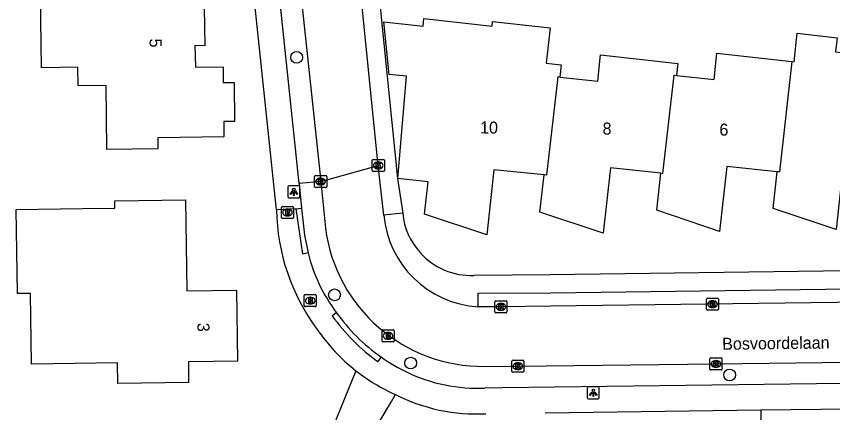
# Model space of a CAD drawing. Extents: x 160732 to 162105, y 387428 to 388479.
# Drawn here: x 161904.1 to 161972, y 387774.7 to 387807.6 of the extents above; entities that cross this region are included whole.
import ezdxf

# ---------------------------------------------------------------- set-up
doc = ezdxf.new("R2010")
doc.units = 0
for name, color, linetype in [('IMGEO_Boom', 7, 'Continuous'), ('IMGEO_Brandkraan', 7, 'Continuous'), ('IMGEO_Groenvoorziening', 7, 'Continuous'), ('IMGEO_Kolk', 7, 'Continuous'), ('IMGEO_Lichtpunt', 7, 'Continuous'), ('IMGEO_Openbare_ruimte_label', 7, 'Continuous'), ('IMGEO_Pand', 7, 'Continuous'), ('IMGEO_Pand_nummerreeks', 7, 'Continuous'), ('IMGEO_Parkeervlak_open', 7, 'Continuous'), ('IMGEO_Rijbaan_lokaal_open', 7, 'Continuous'), ('IMGEO_Rioolput', 7, 'Continuous'), ('IMGEO_Voetpad_open', 7, 'Continuous')]:
    doc.layers.add(name, color=color, linetype=linetype)

msp = doc.modelspace()

# ---------------------------------------------------------------- linework, layer by layer
at = {"layer": 'IMGEO_Boom'}
for centre in [(161927.424, 387804.221), (161930.573, 387784.472), (161936.9, 387778.796), (161963.388, 387777.813)]:
    msp.add_circle(centre, 0.489, dxfattribs=at)
at = {"layer": 'IMGEO_Brandkraan'}
for p, q in [((161926.165, 387790.893), (161926.165, 387791.745)), ((161926.24, 387791.819), (161927.092, 387791.819)), ((161926.653, 387791.599), (161926.678, 387791.599)), ((161927.166, 387791.745), (161927.166, 387790.893)), ((161927.092, 387790.819), (161926.24, 387790.819)), ((161926.676, 387791.039), (161926.651, 387791.039)), ((161928.051, 387783.565), (161928.051, 387784.417)), ((161928.126, 387784.491), (161928.978, 387784.491)), ((161928.539, 387784.271), (161928.564, 387784.271)), ((161929.052, 387784.417), (161929.052, 387783.565)), ((161928.978, 387783.491), (161928.126, 387783.491)), ((161928.562, 387783.711), (161928.537, 387783.711))]:
    msp.add_line(p, q, dxfattribs=at)
for points in [[(161926.165, 387790.893), (161926.165, 387791.745)], [(161926.24, 387791.819), (161927.092, 387791.819)], [(161926.513, 387791.519), (161926.513, 387791.119), (161926.726, 387791.119)], [(161926.744, 387791.519), (161926.513, 387791.519)], [(161926.692, 387791.438), (161926.638, 387791.438), (161926.638, 387791.362)], [(161926.638, 387791.362), (161926.691, 387791.362)], [(161927.166, 387791.745), (161927.166, 387790.893)], [(161927.092, 387790.819), (161926.24, 387790.819)], [(161926.7, 387791.286), (161926.638, 387791.286), (161926.638, 387791.205)], [(161926.638, 387791.205), (161926.7, 387791.205)], [(161928.051, 387783.565), (161928.051, 387784.417)], [(161928.126, 387784.491), (161928.978, 387784.491)], [(161928.399, 387784.191), (161928.399, 387783.791), (161928.612, 387783.791)], [(161928.63, 387784.191), (161928.399, 387784.191)], [(161928.578, 387784.11), (161928.524, 387784.11), (161928.524, 387784.034)], [(161928.524, 387784.034), (161928.577, 387784.034)], [(161928.586, 387783.958), (161928.524, 387783.958), (161928.524, 387783.877)], [(161929.052, 387784.417), (161929.052, 387783.565)], [(161928.978, 387783.491), (161928.126, 387783.491)], [(161928.524, 387783.877), (161928.586, 387783.877)]]:
    msp.add_lwpolyline(points, dxfattribs=at)
for centre, radius, start, end in [((161926.242, 387791.743), 0.0765, 91.55205, 178.44795), ((161926.242, 387791.743), 0.0765, 91.55205, 178.44795), ((161926.693, 387791.4), 0.0379, 267.82845, 90.93552), ((161926.748, 387791.374), 0.145, 59.4692, 91.53667), ((161926.773, 387791.421), 0.0922, 285.51372, 58.15012), ((161927.09, 387791.743), 0.0765, 1.55205, 88.44795), ((161927.09, 387791.743), 0.0765, 1.55205, 88.44795), ((161926.242, 387790.895), 0.0765, 181.55205, 268.44795), ((161926.242, 387790.895), 0.0765, 181.55205, 268.44795), ((161926.701, 387791.245), 0.0404, 269.87594, 90.50774), ((161926.732, 387791.37), 0.251, 268.66757, 293.53466), ((161926.778, 387791.229), 0.105, 301.31148, 78.98903), ((161927.09, 387790.895), 0.0765, 271.55205, 358.44795), ((161927.09, 387790.895), 0.0765, 271.55205, 358.44795), ((161928.128, 387784.415), 0.0765, 91.55205, 178.44795), ((161928.128, 387784.415), 0.0765, 91.55205, 178.44795), ((161928.579, 387784.072), 0.0379, 267.82845, 90.93552), ((161928.587, 387783.917), 0.0404, 269.87594, 90.50774), ((161928.634, 387784.046), 0.145, 59.4692, 91.53667), ((161928.659, 387784.093), 0.0922, 285.51372, 58.15012), ((161928.664, 387783.901), 0.105, 301.31148, 78.98903), ((161928.976, 387784.415), 0.0765, 1.55205, 88.44795), ((161928.976, 387784.415), 0.0765, 1.55205, 88.44795), ((161928.128, 387783.567), 0.0765, 181.55205, 268.44795), ((161928.128, 387783.567), 0.0765, 181.55205, 268.44795), ((161928.618, 387784.042), 0.251, 268.66757, 293.53466), ((161928.976, 387783.567), 0.0765, 271.55205, 358.44795), ((161928.976, 387783.567), 0.0765, 271.55205, 358.44795)]:
    msp.add_arc(centre, radius, start, end, dxfattribs=at)
for centre, major_axis, ratio, start_param, end_param in [((161926.652, 387791.319), (-0.387, 0.002), 0.722429, 4.712389, 7.853982), ((161926.677, 387791.319), (-0.39, 0.002), 0.717154, 1.570796, 4.712389), ((161928.538, 387783.991), (-0.387, 0.002), 0.722429, 4.712389, 7.853982), ((161928.563, 387783.991), (-0.39, 0.002), 0.717154, 1.570796, 4.712389)]:
    msp.add_ellipse(centre, major_axis=major_axis, ratio=ratio, start_param=start_param, end_param=end_param, dxfattribs=at)
at = {"layer": 'IMGEO_Groenvoorziening'}
for points in [[(161933.511, 387817.052), (161934.418, 387807.831), (161935.803, 387794.141), (161936.234, 387791.257)], [(161932.35, 387778.164), (161928.278, 387768.138), (161922.388, 387754.906)], [(161925.913, 387759.832), (161935.211, 387775.471), (161935.635, 387776.184)], [(161965.984, 387774.902), (161965.942, 387771.779), (161953.934, 387771.622), (161953.674, 387771.639), (161952.892, 387771.61), (161952.124, 387771.461), (161951.388, 387771.197), (161950.7, 387770.824), (161950.078, 387770.35), (161949.535, 387769.787), (161949.084, 387769.147), (161948.737, 387768.446), (161944.525, 387761.549), (161944.94, 387761.254), (161937.701, 387750), (161936.097, 387747.506), (161925.918, 387723.389)]]:
    msp.add_lwpolyline(points, dxfattribs=at)
at = {"layer": 'IMGEO_Kolk'}
for p, q in [((161933.709, 387794.809), (161933.709, 387795.661)), ((161933.784, 387795.735), (161934.636, 387795.735)), ((161934.197, 387795.515), (161934.222, 387795.515)), ((161934.71, 387795.661), (161934.71, 387794.809)), ((161934.22, 387794.955), (161934.195, 387794.955)), ((161928.92, 387793.467), (161928.92, 387794.319)), ((161928.995, 387794.393), (161929.847, 387794.393)), ((161929.408, 387794.173), (161929.433, 387794.173)), ((161929.921, 387794.319), (161929.921, 387793.467)), ((161934.636, 387794.735), (161933.784, 387794.735)), ((161929.431, 387793.613), (161929.406, 387793.613)), ((161929.847, 387793.393), (161928.995, 387793.393)), ((161943.896, 387783.054), (161943.896, 387783.906)), ((161943.971, 387783.98), (161944.823, 387783.98)), ((161944.897, 387783.906), (161944.897, 387783.054)), ((161961.473, 387783.273), (161961.473, 387784.125)), ((161961.548, 387784.199), (161962.4, 387784.199)), ((161961.961, 387783.979), (161961.986, 387783.979)), ((161962.474, 387784.125), (161962.474, 387783.273)), ((161944.384, 387783.76), (161944.409, 387783.76)), ((161961.984, 387783.419), (161961.959, 387783.419)), ((161944.823, 387782.98), (161943.971, 387782.98)), ((161944.407, 387783.2), (161944.382, 387783.2)), ((161962.4, 387783.199), (161961.548, 387783.199)), ((161961.832, 387779.225), (161962.684, 387779.225)), ((161945.301, 387778.111), (161945.301, 387778.963)), ((161945.376, 387779.037), (161946.228, 387779.037)), ((161945.789, 387778.817), (161945.814, 387778.817)), ((161946.302, 387778.963), (161946.302, 387778.111)), ((161961.757, 387778.299), (161961.757, 387779.151)), ((161962.245, 387779.005), (161962.27, 387779.005)), ((161962.758, 387779.151), (161962.758, 387778.299)), ((161946.228, 387778.037), (161945.376, 387778.037)), ((161945.812, 387778.257), (161945.787, 387778.257)), ((161962.684, 387778.225), (161961.832, 387778.225)), ((161962.268, 387778.445), (161962.243, 387778.445))]:
    msp.add_line(p, q, dxfattribs=at)
for points in [[(161933.709, 387794.809), (161933.709, 387795.661)], [(161933.784, 387795.735), (161934.636, 387795.735)], [(161934.03, 387795.435), (161934.153, 387795.435), (161934.153, 387795.284), (161934.283, 387795.435), (161934.447, 387795.435), (161934.301, 387795.284), (161934.454, 387795.035), (161934.302, 387795.035), (161934.217, 387795.199), (161934.153, 387795.132), (161934.153, 387795.035), (161934.03, 387795.035), (161934.03, 387795.435)], [(161934.71, 387795.661), (161934.71, 387794.809)], [(161928.92, 387793.467), (161928.92, 387794.319)], [(161928.995, 387794.393), (161929.847, 387794.393)], [(161929.241, 387794.093), (161929.364, 387794.093), (161929.364, 387793.942), (161929.494, 387794.093), (161929.658, 387794.093), (161929.512, 387793.942), (161929.665, 387793.693), (161929.513, 387793.693), (161929.428, 387793.857), (161929.364, 387793.79), (161929.364, 387793.693), (161929.241, 387793.693), (161929.241, 387794.093)], [(161929.921, 387794.319), (161929.921, 387793.467)], [(161934.636, 387794.735), (161933.784, 387794.735)], [(161929.847, 387793.393), (161928.995, 387793.393)], [(161943.896, 387783.054), (161943.896, 387783.906)], [(161943.971, 387783.98), (161944.823, 387783.98)], [(161944.897, 387783.906), (161944.897, 387783.054)], [(161961.473, 387783.273), (161961.473, 387784.125)], [(161961.548, 387784.199), (161962.4, 387784.199)], [(161962.474, 387784.125), (161962.474, 387783.273)], [(161944.217, 387783.68), (161944.34, 387783.68), (161944.34, 387783.529), (161944.47, 387783.68), (161944.634, 387783.68), (161944.488, 387783.529), (161944.641, 387783.28), (161944.489, 387783.28), (161944.404, 387783.444), (161944.34, 387783.377), (161944.34, 387783.28), (161944.217, 387783.28), (161944.217, 387783.68)], [(161961.794, 387783.899), (161961.917, 387783.899), (161961.917, 387783.748), (161962.047, 387783.899), (161962.211, 387783.899), (161962.065, 387783.748), (161962.218, 387783.499), (161962.066, 387783.499), (161961.981, 387783.663), (161961.917, 387783.596), (161961.917, 387783.499), (161961.794, 387783.499), (161961.794, 387783.899)], [(161944.823, 387782.98), (161943.971, 387782.98)], [(161962.4, 387783.199), (161961.548, 387783.199)], [(161961.832, 387779.225), (161962.684, 387779.225)], [(161945.301, 387778.111), (161945.301, 387778.963)], [(161945.376, 387779.037), (161946.228, 387779.037)], [(161945.622, 387778.737), (161945.745, 387778.737), (161945.745, 387778.586), (161945.875, 387778.737), (161946.039, 387778.737), (161945.893, 387778.586), (161946.046, 387778.337), (161945.894, 387778.337), (161945.809, 387778.501), (161945.745, 387778.434), (161945.745, 387778.337), (161945.622, 387778.337), (161945.622, 387778.737)], [(161946.302, 387778.963), (161946.302, 387778.111)], [(161961.757, 387778.299), (161961.757, 387779.151)], [(161962.078, 387778.925), (161962.201, 387778.925), (161962.201, 387778.774), (161962.331, 387778.925), (161962.495, 387778.925), (161962.349, 387778.774), (161962.502, 387778.525), (161962.35, 387778.525), (161962.265, 387778.689), (161962.201, 387778.622), (161962.201, 387778.525), (161962.078, 387778.525), (161962.078, 387778.925)], [(161962.758, 387779.151), (161962.758, 387778.299)], [(161946.228, 387778.037), (161945.376, 387778.037)], [(161962.684, 387778.225), (161961.832, 387778.225)]]:
    msp.add_lwpolyline(points, dxfattribs=at)
for centre, start, end in [((161933.786, 387795.659), 91.55205, 178.44795), ((161933.786, 387795.659), 91.55205, 178.44795), ((161934.634, 387795.659), 1.55205, 88.44795), ((161934.634, 387795.659), 1.55205, 88.44795), ((161933.786, 387794.811), 181.55205, 268.44795), ((161933.786, 387794.811), 181.55205, 268.44795), ((161934.634, 387794.811), 271.55205, 358.44795), ((161934.634, 387794.811), 271.55205, 358.44795), ((161928.997, 387794.317), 91.55205, 178.44795), ((161928.997, 387794.317), 91.55205, 178.44795), ((161929.845, 387794.317), 1.55205, 88.44795), ((161929.845, 387794.317), 1.55205, 88.44795), ((161928.997, 387793.469), 181.55205, 268.44795), ((161928.997, 387793.469), 181.55205, 268.44795), ((161929.845, 387793.469), 271.55205, 358.44795), ((161929.845, 387793.469), 271.55205, 358.44795), ((161943.973, 387783.904), 91.55205, 178.44795), ((161943.973, 387783.904), 91.55205, 178.44795), ((161944.821, 387783.904), 1.55205, 88.44795), ((161944.821, 387783.904), 1.55205, 88.44795), ((161961.55, 387784.123), 91.55205, 178.44795), ((161961.55, 387784.123), 91.55205, 178.44795), ((161962.398, 387784.123), 1.55205, 88.44795), ((161962.398, 387784.123), 1.55205, 88.44795), ((161961.55, 387783.275), 181.55205, 268.44795), ((161961.55, 387783.275), 181.55205, 268.44795), ((161962.398, 387783.275), 271.55205, 358.44795), ((161962.398, 387783.275), 271.55205, 358.44795), ((161943.973, 387783.056), 181.55205, 268.44795), ((161943.973, 387783.056), 181.55205, 268.44795), ((161944.821, 387783.056), 271.55205, 358.44795), ((161944.821, 387783.056), 271.55205, 358.44795), ((161961.834, 387779.149), 91.55205, 178.44795), ((161961.834, 387779.149), 91.55205, 178.44795), ((161962.682, 387779.149), 1.55205, 88.44795), ((161962.682, 387779.149), 1.55205, 88.44795), ((161945.378, 387778.961), 91.55205, 178.44795), ((161945.378, 387778.961), 91.55205, 178.44795), ((161946.226, 387778.961), 1.55205, 88.44795), ((161946.226, 387778.961), 1.55205, 88.44795), ((161945.378, 387778.113), 181.55205, 268.44795), ((161945.378, 387778.113), 181.55205, 268.44795), ((161946.226, 387778.113), 271.55205, 358.44795), ((161946.226, 387778.113), 271.55205, 358.44795), ((161961.834, 387778.301), 181.55205, 268.44795), ((161961.834, 387778.301), 181.55205, 268.44795), ((161962.682, 387778.301), 271.55205, 358.44795), ((161962.682, 387778.301), 271.55205, 358.44795)]:
    msp.add_arc(centre, 0.0765, start, end, dxfattribs=at)
for centre, major_axis, ratio, start_param, end_param in [((161934.196, 387795.235), (-0.387, 0.002), 0.722429, 4.712389, 7.853982), ((161934.221, 387795.235), (-0.39, 0.002), 0.717154, 1.570796, 4.712389), ((161929.407, 387793.893), (-0.387, 0.002), 0.722429, 4.712389, 7.853982), ((161929.432, 387793.893), (-0.39, 0.002), 0.717154, 1.570796, 4.712389), ((161961.96, 387783.699), (-0.387, 0.002), 0.722429, 4.712389, 7.853982), ((161961.985, 387783.699), (-0.39, 0.002), 0.717154, 1.570796, 4.712389), ((161944.383, 387783.48), (-0.387, 0.002), 0.722429, 4.712389, 7.853982), ((161944.408, 387783.48), (-0.39, 0.002), 0.717154, 1.570796, 4.712389), ((161945.788, 387778.537), (-0.387, 0.002), 0.722429, 4.712389, 7.853982), ((161945.813, 387778.537), (-0.39, 0.002), 0.717154, 1.570796, 4.712389), ((161962.244, 387778.725), (-0.387, 0.002), 0.722429, 4.712389, 7.853982), ((161962.269, 387778.725), (-0.39, 0.002), 0.717154, 1.570796, 4.712389)]:
    msp.add_ellipse(centre, major_axis=major_axis, ratio=ratio, start_param=start_param, end_param=end_param, dxfattribs=at)
at = {"layer": 'IMGEO_Lichtpunt'}
for p, q in [((161926.694, 387793.454), (161926.694, 387792.647)), ((161926.694, 387793.454), (161926.694, 387792.647)), ((161927.596, 387793.549), (161926.788, 387793.549)), ((161927.596, 387793.549), (161926.788, 387793.549)), ((161927.69, 387792.647), (161927.69, 387793.454)), ((161927.69, 387792.647), (161927.69, 387793.454)), ((161926.788, 387792.553), (161927.596, 387792.553)), ((161926.788, 387792.553), (161927.596, 387792.553)), ((161951.567, 387776.73), (161951.567, 387775.923)), ((161951.567, 387776.73), (161951.567, 387775.923)), ((161952.469, 387776.825), (161951.661, 387776.825)), ((161952.469, 387776.825), (161951.661, 387776.825)), ((161952.563, 387775.923), (161952.563, 387776.73)), ((161952.563, 387775.923), (161952.563, 387776.73)), ((161951.661, 387775.829), (161952.469, 387775.829)), ((161951.661, 387775.829), (161952.469, 387775.829))]:
    msp.add_line(p, q, dxfattribs=at)
for points in [[(161927.068, 387793.118), (161927.107, 387793.09), (161926.919, 387792.828), (161926.881, 387792.855), (161927.068, 387793.118)], [(161927.17, 387793.07), (161927.217, 387793.07), (161927.217, 387792.748), (161927.17, 387792.748), (161927.17, 387793.07)], [(161927.28, 387793.09), (161927.318, 387793.117), (161927.505, 387792.855), (161927.466, 387792.827), (161927.28, 387793.09)], [(161951.941, 387776.394), (161951.98, 387776.366), (161951.792, 387776.104), (161951.754, 387776.131), (161951.941, 387776.394)], [(161952.043, 387776.346), (161952.09, 387776.346), (161952.09, 387776.024), (161952.043, 387776.024), (161952.043, 387776.346)], [(161952.153, 387776.366), (161952.191, 387776.393), (161952.378, 387776.131), (161952.339, 387776.103), (161952.153, 387776.366)]]:
    msp.add_lwpolyline(points, dxfattribs=at)
for centre in [(161927.193, 387793.252), (161952.066, 387776.528)]:
    msp.add_circle(centre, 0.0994, dxfattribs=at)
for centre, start, end in [((161926.788, 387793.454), 90, 180), ((161926.788, 387793.454), 90, 180), ((161927.596, 387793.454), 0, 90), ((161927.596, 387793.454), 0, 90), ((161926.788, 387792.647), 180, 270), ((161926.788, 387792.647), 180, 270), ((161927.596, 387792.647), 270, 0), ((161927.596, 387792.647), 270, 360), ((161951.661, 387776.73), 90, 180), ((161951.661, 387776.73), 90, 180), ((161952.469, 387776.73), 0, 90), ((161952.469, 387776.73), 0, 90), ((161951.661, 387775.923), 180, 270), ((161951.661, 387775.923), 180, 270), ((161952.469, 387775.923), 270, 0), ((161952.469, 387775.923), 270, 360)]:
    msp.add_arc(centre, 0.0946, start, end, dxfattribs=at)
at = {"layer": 'IMGEO_Pand'}
for points in [[(161918.347, 387813.563), (161918.411, 387809.959), (161919.707, 387809.981), (161919.789, 387805.193), (161918.977, 387805.199), (161919.025, 387803.399), (161921.317, 387803.422), (161921.327, 387802.139), (161922.233, 387802.139), (161922.273, 387798.893), (161921.374, 387798.902), (161921.391, 387797.601), (161915.888, 387797.525), (161915.9, 387796.605), (161911.67, 387796.547), (161911.596, 387801.896), (161909.266, 387801.864), (161909.244, 387803.403), (161906.244, 387803.361), (161906.134, 387811.389), (161910.441, 387811.448), (161910.412, 387813.454), (161913.348, 387813.494), (161918.347, 387813.563)], [(161947.999, 387794.443), (161943.811, 387794.871), (161943.228, 387789.453), (161938.058, 387791.183), (161938.348, 387793.87), (161935.838, 387794.145), (161936.545, 387802.672), (161935.113, 387802.792), (161935.09, 387803.015), (161935.055, 387803.364), (161934.67, 387807.172), (161937.926, 387806.813), (161937.995, 387807.442), (161943.661, 387806.818), (161943.695, 387807.206), (161948.476, 387806.68), (161948.151, 387803.726), (161949.404, 387803.588), (161949.294, 387802.585)], [(161968.564, 387803.876), (161968.743, 387803.856), (161969.004, 387806.222), (161972.324, 387805.857), (161972.194, 387804.675), (161978.596, 387803.97), (161978.486, 387802.967)], [(161949.294, 387802.585), (161952.435, 387802.239), (161952.676, 387804.426), (161959.078, 387803.721), (161958.968, 387802.718)], [(161958.968, 387802.718), (161962.1, 387802.374), (161962.341, 387804.561), (161968.564, 387803.876)], [(161968.564, 387803.876), (161967.527, 387794.695), (161967.348, 387794.713)], [(161949.294, 387802.585), (161949.111, 387802.605), (161948.178, 387794.425), (161947.999, 387794.443)], [(161957.67, 387794.579), (161957.849, 387794.56), (161958.784, 387802.738), (161958.968, 387802.718)], [(161957.67, 387794.579), (161953.483, 387795.031), (161952.881, 387789.593), (161947.623, 387791.354), (161947.999, 387794.443)], [(161967.348, 387794.713), (161963.166, 387795.139), (161962.556, 387789.753), (161957.35, 387791.51), (161957.67, 387794.579)], [(161977.018, 387794.865), (161972.833, 387795.299), (161972.229, 387789.912), (161967.015, 387791.65), (161967.348, 387794.713)], [(161909.628, 387791.644), (161912.325, 387791.682), (161912.316, 387792.281), (161918.205, 387792.376), (161918.314, 387784.805), (161922.419, 387784.869), (161922.511, 387778.962), (161918.429, 387778.892), (161918.453, 387777.184), (161912.571, 387777.101), (161912.546, 387778.819), (161905.415, 387778.718), (161905.332, 387784.591), (161904.24, 387784.576), (161904.141, 387791.567), (161909.628, 387791.644)]]:
    msp.add_lwpolyline(points, dxfattribs=at)
at = {"layer": 'IMGEO_Parkeervlak_open'}
msp.add_lwpolyline([(161929.423, 387793.893), (161927.623, 387793.74)], dxfattribs=at)
at = {"layer": 'IMGEO_Rijbaan_lokaal_open'}
for points in [[(161926.651, 387820.352), (161927.202, 387814.919), (161929.423, 387793.893)], [(161934.209, 387795.226), (161932.155, 387815.615), (161931.704, 387819.881)], [(161929.423, 387793.893), (161934.209, 387795.226)], [(161934.674, 387791.09), (161934.209, 387795.226)], [(161929.423, 387793.893), (161929.812, 387790.012)], [(161998.307, 387784.172), (161948.519, 387783.527), (161944.396, 387783.481), (161942.495, 387783.487)], [(161943.052, 387778.523), (161945.802, 387778.538), (161962.257, 387778.727), (161982.188, 387778.986), (161995.303, 387779.162), (162000, 387779.232), (162004.278, 387779.285)]]:
    msp.add_lwpolyline(points, dxfattribs=at)
for centre, radius, start, end in [((161943.007, 387791.838), 8.367, 185.12823, 266.49128), ((161942.925, 387791.75), 13.228, 187.54968, 270.55075)]:
    msp.add_arc(centre, radius, start, end, dxfattribs=at)
at = {"layer": 'IMGEO_Rioolput'}
for p, q in [((161934.519, 387780.634), (161934.519, 387781.486)), ((161934.594, 387781.56), (161935.446, 387781.56)), ((161935.007, 387781.34), (161935.032, 387781.34)), ((161935.52, 387781.486), (161935.52, 387780.634)), ((161935.446, 387780.56), (161934.594, 387780.56)), ((161935.03, 387780.78), (161935.005, 387780.78))]:
    msp.add_line(p, q, dxfattribs=at)
for points in [[(161934.519, 387780.634), (161934.519, 387781.486)], [(161934.594, 387781.56), (161935.446, 387781.56)], [(161935.108, 387781.258), (161934.856, 387781.26), (161934.856, 387780.86)], [(161935.52, 387781.486), (161935.52, 387780.634)], [(161935.446, 387780.56), (161934.594, 387780.56)], [(161934.856, 387780.86), (161934.98, 387780.86), (161934.98, 387781.022), (161934.991, 387781.022)], [(161935.034, 387781.179), (161934.98, 387781.179), (161934.98, 387781.098)], [(161934.98, 387781.098), (161935.032, 387781.098)], [(161935.038, 387780.993), (161935.109, 387780.86), (161935.249, 387780.86), (161935.184, 387780.986)]]:
    msp.add_lwpolyline(points, dxfattribs=at)
for centre, radius, start, end in [((161934.596, 387781.484), 0.0765, 91.55205, 178.44795), ((161934.596, 387781.484), 0.0765, 91.55205, 178.44795), ((161935.107, 387781.148), 0.109, 350.36119, 89.41601), ((161935.444, 387781.484), 0.0765, 1.55205, 88.44795), ((161935.444, 387781.484), 0.0765, 1.55205, 88.44795), ((161934.596, 387780.636), 0.0765, 181.55205, 268.44795), ((161934.596, 387780.636), 0.0765, 181.55205, 268.44795), ((161934.99, 387780.969), 0.0533, 26.02933, 88.69889), ((161935.016, 387781.287), 0.19, 274.7715, 282.96867), ((161935.04, 387781.083), 0.0964, 77.00612, 93.18647), ((161935.054, 387781.14), 0.0378, 276.66336, 79.67722), ((161935.105, 387781.148), 0.112, 277.58423, 350.98172), ((161935.089, 387780.933), 0.108, 29.51342, 73.79051), ((161935.444, 387780.636), 0.0765, 271.55205, 358.44795), ((161935.444, 387780.636), 0.0765, 271.55205, 358.44795)]:
    msp.add_arc(centre, radius, start, end, dxfattribs=at)
for centre, major_axis, ratio, start_param, end_param in [((161935.006, 387781.06), (-0.387, 0.002), 0.722429, 4.712389, 7.853982), ((161935.031, 387781.06), (-0.39, 0.002), 0.717154, 1.570796, 4.712389)]:
    msp.add_ellipse(centre, major_axis=major_axis, ratio=ratio, start_param=start_param, end_param=end_param, dxfattribs=at)
at = {"layer": 'IMGEO_Voetpad_open'}
for points in [[(161925.744, 387791.533), (161922.757, 387820)], [(161927.623, 387793.74), (161925.956, 387809.863)], [(161927.623, 387793.74), (161927.837, 387791.672)], [(161927.39, 387791.624), (161925.744, 387791.533)], [(161927.39, 387791.624), (161927.837, 387791.672)], [(161928.378, 387787.973), (161927.933, 387787.854), (161927.39, 387791.624)], [(161927.837, 387791.672), (161928.078, 387789.434), (161928.378, 387787.973)], [(161936.234, 387791.257), (161934.674, 387791.09)], [(162008.574, 387786.959), (162000, 387786.844), (161948.499, 387786.143), (161942.139, 387786.09)], [(161942.495, 387783.487), (161942.512, 387784.605), (161948.542, 387784.651), (161998.293, 387785.293), (161998.307, 387784.172)], [(161930.376, 387782.729), (161930.721, 387783.012)], [(161934.433, 387779.31), (161934.157, 387778.938)], [(162002.065, 387777.47), (162000, 387777.449), (161996.699, 387777.416), (161944.53, 387776.742), (161943.059, 387776.725)], [(161965.984, 387774.902), (161988.288, 387775.174)], [(161948.077, 387774.667), (161965.984, 387774.902)]]:
    msp.add_lwpolyline(points, dxfattribs=at)
for centre, radius, start, end in [((161942.97, 387791.87), 17.229, 181.11994, 216.46019), ((161941.75, 387791.755), 5.538, 185.16261, 222.9182), ((161941.563, 387791.166), 13.566, 193.61415, 216.94707), ((161941.892, 387791.674), 5.589, 221.31267, 272.52994), ((161943.994, 387792.53), 16.778, 215.74278, 234.10588), ((161943.355, 387791.968), 15.487, 215.3326, 234.82196), ((161941.874, 387790.301), 15.428, 214.1923, 231.87785), ((161943.369, 387792.007), 15.526, 234.86127, 244.18462), ((161941.932, 387790.346), 15.499, 231.81327, 246.02865), ((161942.434, 387790.233), 13.522, 244.47847, 272.64899), ((161942.318, 387789.207), 14.637, 242.83535, 273.1778)]:
    msp.add_arc(centre, radius, start, end, dxfattribs=at)

# ---------------------------------------------------------------- texts
at = {"layer": 'IMGEO_Openbare_ruimte_label'}
msp.add_text('Bosvoordelaan', height=1, rotation=0.7448, dxfattribs=at).set_placement((161962.778, 387779.899))
at = {"layer": 'IMGEO_Pand_nummerreeks'}
for s, rotation, p in [('5', 271.01736, (161915.205, 387805.78)), ('10', 359.49007, (161942.659, 387797.895)), ('8', 359.49103, (161952.832, 387797.806)), ('6', 359.49103, (161962.539, 387797.72)), ('3', 270.89229, (161919.181, 387782.14))]:
    msp.add_text(s, height=1, rotation=rotation, dxfattribs=at).set_placement(p)

doc.saveas('drawing.dxf')
